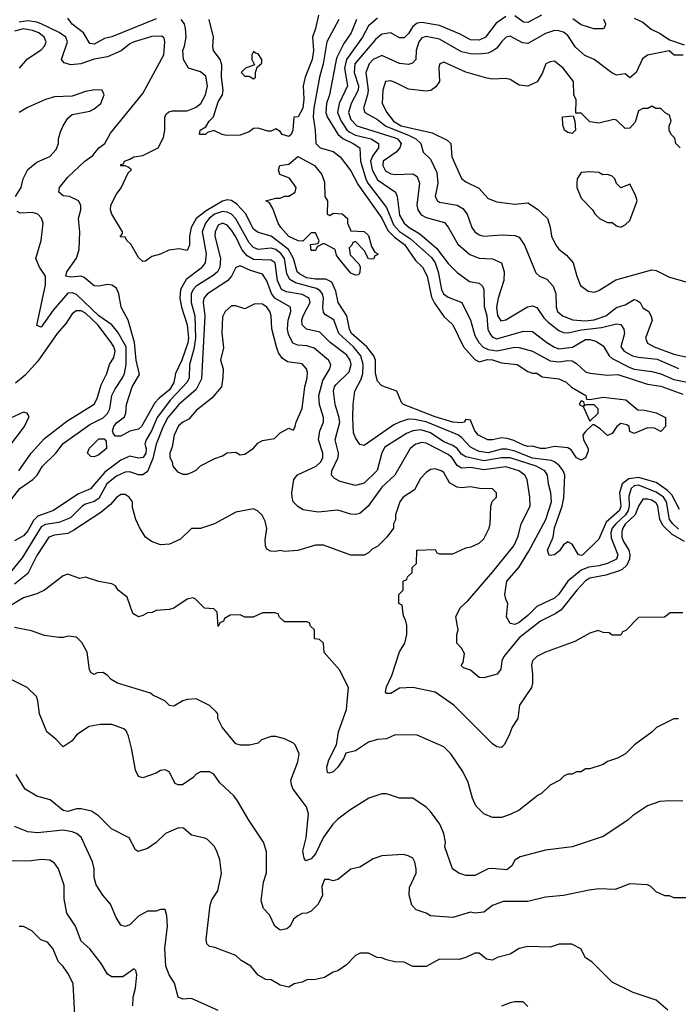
# Model space of a CAD drawing. Header units: inches. Extents: x 2348341 to 2479810, y 460419 to 613669.
# Tile 428 of 656: x 2415593 to 2418570, y 523517 to 527969. Entities that reach past the tile are written whole.
import ezdxf

# ---------------------------------------------------------------- set-up
doc = ezdxf.new("R2010")
doc.units = ezdxf.units.IN
doc.header["$MEASUREMENT"] = 0
doc.layers.add('C4512', color=7, linetype='Continuous')

msp = doc.modelspace()

# ---------------------------------------------------------------- linework, layer by layer
at = {"layer": 'C4512', "color": 2}
for points, elevation in [([(2416943, 527990), (2416930.3, 527929.7), (2416916.4, 527890), (2416920.3, 527830), (2416915.3, 527790), (2416883, 527710), (2416873.4, 527670), (2416877.6, 527610), (2416872, 527570), (2416851, 527530), (2416832, 527528), (2416826.8, 527470), (2416819.1, 527450), (2416810, 527440.9), (2416779.3, 527450), (2416770, 527464), (2416750, 527475.3), (2416730, 527465.2), (2416714.4, 527465.6), (2416670, 527479.3), (2416650, 527477.2), (2416630, 527462.7), (2416590, 527447.8), (2416526.3, 527446.3), (2416508, 527450), (2416470, 527468.7), (2416441, 527459), (2416432, 527450), (2416406, 527450), (2416408, 527470), (2416434.6, 527485.4), (2416449, 527510), (2416469.4, 527530.6), (2416490, 527598), (2416509.4, 527630), (2416513.2, 527650), (2416505.6, 527710), (2416506, 527766), (2416499, 527790), (2416469.2, 527830), (2416465.2, 527850), (2416469.2, 527890), (2416449.2, 527970)], 54), ([(2417951, 527990), (2417890, 527956), (2417870, 527958), (2417830, 527986.6)], 70), ([(2418575.1, 525755.1), (2418540.6, 525820.6), (2418520.7, 525840.7), (2418470, 525877.2), (2418390, 525899.8), (2418346.2, 525893.8), (2418315.6, 525870), (2418304.4, 525830), (2418310.2, 525770), (2418303.6, 525750), (2418243.2, 525696.8), (2418210, 525621.2), (2418138, 525550), (2418130, 525546), (2418118, 525550), (2418090, 525598), (2418070, 525608.7), (2418050, 525595.3), (2418032.8, 525567.2), (2418010.4, 525549.6), (2417986.3, 525546.3), (2417978, 525570), (2418003.7, 525630), (2418010, 525671.3), (2418045.4, 525770), (2418052.3, 525807.8), (2418057.4, 525910), (2418049.6, 525930), (2418032.7, 525952.7), (2418010.7, 525970.7), (2417996.2, 525976.2), (2417910, 525986.8), (2417830, 526018), (2417792.5, 526027.5), (2417770, 526026.8), (2417710, 526010.9), (2417670, 526016.4), (2417630, 526036.3), (2417590, 526080.5), (2417572.6, 526092.6), (2417430, 526151.6), (2417377.7, 526162.3), (2417350, 526162.6), (2417310, 526149.7), (2417283.2, 526136.8), (2417150, 526044), (2417130, 526048.7), (2417110, 526078), (2417102, 526102), (2417098.4, 526170), (2417099.3, 526230), (2417107, 526290), (2417136.6, 526343.4), (2417143.1, 526370), (2417144.8, 526410), (2417134.8, 526450), (2417102, 526490), (2417034.7, 526550), (2417012.1, 526612.1), (2416974.7, 526634.7), (2416965.4, 526645.4), (2416962.6, 526670), (2416966, 526710), (2416961.1, 526730), (2416950, 526745.6), (2416934.2, 526754.2), (2416839.4, 526779.4), (2416814.4, 526794.4), (2416800, 526820), (2416789, 526889), (2416774.8, 526910), (2416750, 526929.7), (2416730, 526936.9), (2416670, 526929.7), (2416650, 526938.7), (2416630, 526960.7), (2416570, 527069.6), (2416550, 527089.7), (2416530, 527099.2), (2416510, 527101.8), (2416474, 527090), (2416449, 527071), (2416432.6, 527050), (2416418.3, 527010), (2416435.3, 526910), (2416430.4, 526870), (2416413.6, 526846.4), (2416344.7, 526795.3), (2416319, 526750), (2416316.1, 526710), (2416324, 526670), (2416350.2, 526590.2), (2416355.6, 526530), (2416352.2, 526507.8), (2416325.2, 526430), (2416297.7, 526370), (2416290, 526329.4), (2416270, 526295.6), (2416222.6, 526257.4), (2416203.7, 526236.3), (2416144, 526130), (2416130, 526118), (2416090, 526109.3), (2416050, 526086.6), (2416026.6, 526086.6), (2416016.5, 526096.5), (2416012.7, 526110), (2416018, 526130), (2416030, 526146.8), (2416066.6, 526173.4), (2416073.2, 526190), (2416076, 526230), (2416101.3, 526310), (2416134.5, 526365.5), (2416119.2, 526430), (2416112.4, 526510), (2416083.6, 526610), (2416051.5, 526670), (2416040.5, 526730), (2416030, 526755.1), (2416010, 526769.5), (2415990, 526771.8), (2415950, 526764.5), (2415930, 526766), (2415883.7, 526803.7), (2415870, 526809.3), (2415824.5, 526804.5), (2415802, 526810), (2415805.2, 526830), (2415850, 526891.3), (2415862, 526930), (2415865.2, 527010), (2415859, 527070), (2415868.7, 527110), (2415868.7, 527130), (2415858, 527150), (2415818, 527170), (2415790, 527173.2), (2415769.3, 527190), (2415772.7, 527210), (2415810, 527258), (2415886.6, 527330), (2415924, 527356), (2415950, 527390.7), (2415977.2, 527410), (2416003.2, 527456.8), (2416150, 527636), (2416244.5, 527810), (2416249.2, 527870), (2416245.2, 527885.2), (2416234.8, 527894.8), (2416190, 527893.6), (2416110, 527869.5), (2416090, 527859.5), (2416051.5, 527828.5), (2415990, 527801.6), (2415930, 527791.2), (2415869.1, 527769.1), (2415824.7, 527764.7), (2415794.6, 527774.6), (2415782, 527790), (2415809.6, 527870), (2415800.7, 527890), (2415771.7, 527911.7), (2415690.6, 527950.6), (2415670, 527958.7), (2415630, 527964.8), (2415590, 527957.5)], 62), ([(2416210, 527974), (2416010, 527892), (2415975.9, 527884.1), (2415930, 527859.3), (2415910, 527862), (2415880.9, 527910), (2415829.8, 527949.8), (2415810, 527976)], 58), ([(2417035.5, 527970), (2416981.3, 527870), (2416964.9, 527770), (2416947.4, 527710), (2416921.8, 527570), (2416919, 527530), (2416928.5, 527470), (2416931, 527410), (2416951.3, 527390), (2417010, 527373.4), (2417042, 527350), (2417090, 527286), (2417122.2, 527222.2), (2417230, 527072.7), (2417256.3, 527016.3), (2417286.4, 526986.4), (2417332.2, 526952.2), (2417381.2, 526881.2), (2417413, 526850), (2417434, 526810), (2417454.3, 526714.3), (2417467.2, 526687.2), (2417510, 526626.8), (2417550.7, 526590), (2417598.7, 526490), (2417650, 526432.7), (2417670, 526423), (2417706.7, 526433.3), (2417730, 526431.4), (2417770, 526417.6), (2417842, 526410), (2417890, 526378.8), (2417910, 526371), (2417930, 526370.8), (2417954.8, 526354.8), (2418030, 526344.7), (2418062, 526330), (2418087.3, 526307.3), (2418152, 526270), (2418154, 526254), (2418170, 526252), (2418230, 526262), (2418332, 526250), (2418386, 526206), (2418416.4, 526203.6), (2418468.9, 526191.1), (2418511.3, 526170), (2418512, 526130), (2418494, 526110), (2418490, 526108), (2418462, 526122), (2418430, 526124), (2418370, 526098), (2418350, 526108), (2418348, 526130), (2418337.2, 526137.2), (2418310, 526144), (2418291.3, 526130), (2418270, 526098), (2418250, 526089.2), (2418218, 526118), (2418190, 526138), (2418182, 526138), (2418150, 526108), (2418138, 526090), (2418141, 526070), (2418162.8, 526030), (2418162, 526018), (2418150, 525988), (2418130, 525978), (2418110, 525988.7), (2418084.7, 526024.7), (2418070, 526034), (2418010, 526039.3), (2417970, 526029.7), (2417946, 526030), (2417910, 526041.2), (2417890, 526039.5), (2417870, 526045.1), (2417826.4, 526066.4), (2417795.4, 526075.4), (2417770, 526078), (2417730, 526069.7), (2417708.7, 526070), (2417666.6, 526090), (2417649.5, 526110), (2417630, 526158), (2417610, 526162), (2417601, 526150), (2417590, 526146), (2417550, 526149.7), (2417470, 526173.3), (2417328, 526230), (2417319, 526239), (2417298, 526290), (2417230, 526313.2), (2417210, 526335.3), (2417200.7, 526370), (2417201.6, 526430), (2417193.6, 526450), (2417161.3, 526490), (2417092.8, 526550), (2417083.1, 526570), (2417071.1, 526630), (2417031.8, 526690), (2417022, 526742), (2417003, 526783), (2416975.8, 526795.8), (2416930, 526796.1), (2416890, 526802.8), (2416858.4, 526818.4), (2416846.9, 526830), (2416831, 526890), (2416807.1, 526930), (2416730, 526991.1), (2416670, 527007.6), (2416650, 527022.9), (2416613.7, 527093.7), (2416574.6, 527134.6), (2416550, 527151.5), (2416530, 527155.1), (2416510, 527148.3), (2416435.1, 527104.9), (2416390.2, 527069.8), (2416368.2, 527030), (2416360.5, 526990), (2416361, 526950), (2416350, 526926), (2416313.2, 526933.2), (2416267.3, 526927.3), (2416230, 526908.7), (2416190, 526898), (2416162, 526878), (2416150, 526875.3), (2416130, 526894), (2416095.1, 526955.1), (2416078, 526970), (2416070, 526986), (2416047.3, 526987.3), (2416058, 527002), (2416058, 527010), (2416009, 527090), (2416004, 527110), (2416005.2, 527130), (2416030, 527181), (2416051.5, 527208.5), (2416083.2, 527276.8), (2416098, 527290), (2416083.1, 527303.1), (2416070, 527308.7), (2416050, 527309), (2416050, 527314), (2416062, 527318), (2416066, 527330), (2416090, 527338), (2416108, 527350), (2416150, 527356), (2416218, 527390), (2416243.2, 527436.8), (2416249.2, 527470), (2416249.3, 527530), (2416256, 527544), (2416267.2, 527552.8), (2416282.9, 527557.1), (2416350, 527557.1), (2416388.2, 527571.8), (2416411.6, 527590), (2416433, 527630), (2416441.3, 527670), (2416433.6, 527713.6), (2416410, 527734), (2416355.3, 527750), (2416333.2, 527790), (2416329.5, 527830), (2416338, 527850), (2416345.1, 527890), (2416342.9, 527930), (2416337, 527950), (2416322.7, 527970)], 58), ([(2417115.3, 527970), (2417090.3, 527910), (2417058.4, 527861.6), (2417024.2, 527795.8), (2416993.7, 527630), (2416979.5, 527590), (2416976.5, 527550), (2416983.1, 527530), (2417031.1, 527451.1), (2417052.6, 527432.6), (2417100.7, 527410), (2417130.5, 527390), (2417133.6, 527330), (2417157.2, 527250), (2417166.9, 527230), (2417250, 527120.4), (2417282.5, 527042.5), (2417310, 527011.4), (2417359.2, 526979.2), (2417454.1, 526894.1), (2417470.2, 526870), (2417484.4, 526830), (2417499.5, 526750), (2417508.5, 526730), (2417530, 526714.4), (2417590.8, 526690), (2417630.4, 526610), (2417650, 526541), (2417668, 526510), (2417687.9, 526487.9), (2417710, 526477.8), (2417750, 526472.6), (2417830, 526488.8), (2417850, 526487.2), (2417911.3, 526471.3), (2417990, 526426.3), (2418030, 526422.8), (2418070, 526428.7), (2418090, 526426.7), (2418110, 526414.9), (2418150, 526377.1), (2418169.3, 526370.7), (2418250, 526362.4), (2418295.6, 526364.4), (2418430, 526321.3), (2418490, 526311.6), (2418590, 526275.5)], 62), ([(2417210, 527975.6), (2417170, 527942), (2417142.6, 527890), (2417070.2, 527789.8), (2417060.7, 527750), (2417074.3, 527670), (2417036.9, 527590), (2417029.1, 527550), (2417045.8, 527510), (2417070.9, 527470.9), (2417081.6, 527461.6), (2417110, 527447.6), (2417180.7, 527430), (2417214.9, 527410), (2417214.9, 527390), (2417187.5, 527352.5), (2417178.5, 527330), (2417185.5, 527290), (2417210, 527245.3), (2417290.8, 527190), (2417299.1, 527170), (2417310, 527086), (2417330.5, 527050), (2417353.4, 527030), (2417400.7, 527000.7), (2417477, 526937), (2417530, 526867.3), (2417570, 526826.8), (2417625.8, 526785.8), (2417670, 526777.3), (2417685.2, 526765.2), (2417690.4, 526750), (2417691.8, 526671.8), (2417703.7, 526630), (2417709, 526570), (2417717, 526550), (2417730, 526534.4), (2417750, 526527), (2417870, 526560.7), (2417910, 526558.8), (2417974.8, 526510), (2418010, 526488), (2418030, 526481.6), (2418091.1, 526488.9), (2418150, 526523.8), (2418170, 526523.8), (2418196.1, 526516.1), (2418230, 526494.8), (2418256.4, 526450), (2418270, 526437.6), (2418350, 526396.5), (2418370, 526388.9), (2418450, 526378.4), (2418490, 526367.4), (2418550, 526342.8), (2418670, 526318.5)], 66), ([(2417790, 527984.5), (2417747, 527953), (2417698, 527890), (2417670, 527876.3), (2417630, 527878.7), (2417583.7, 527903.7), (2417490, 527943), (2417410, 527956.9), (2417390, 527953.6), (2417370, 527938.4), (2417350, 527906.6), (2417330, 527887), (2417310, 527887), (2417270, 527909.6), (2417230, 527903.6), (2417200.5, 527879.5), (2417107.7, 527770), (2417103.9, 527730), (2417123.6, 527670), (2417123.2, 527650), (2417090.3, 527590), (2417078.9, 527550), (2417090, 527518), (2417116.3, 527490), (2417290, 527435.5), (2417300.4, 527430), (2417317.1, 527410), (2417310.6, 527390), (2417294.9, 527370), (2417235.5, 527330), (2417234, 527310), (2417246.3, 527286.3), (2417270, 527272.2), (2417290, 527268.9), (2417370, 527272.7), (2417390, 527261), (2417400.5, 527230), (2417388.4, 527130), (2417392.7, 527110), (2417407.6, 527087.6), (2417430, 527074.4), (2417512.2, 527052.2), (2417530, 527031), (2417573.8, 526953.8), (2417627.1, 526907.1), (2417670, 526890.5), (2417730, 526887.7), (2417770.7, 526870), (2417783, 526830), (2417781.6, 526790), (2417754.9, 526710), (2417747.7, 526670), (2417751.8, 526631.8), (2417767.1, 526607.1), (2417790, 526612.4), (2417888.3, 526671.7), (2417910, 526675.5), (2417930, 526667.3), (2417961.5, 526621.5), (2417981.5, 526601.5), (2418030, 526563.7), (2418050, 526554.9), (2418070, 526552.9), (2418132.4, 526567.6), (2418222, 526578), (2418290, 526594), (2418310, 526590.4), (2418323, 526570), (2418326, 526550), (2418310.4, 526490), (2418325.5, 526470), (2418362, 526450), (2418390, 526442.8), (2418473.7, 526433.7), (2418570, 526392.9)], 70), ([(2418231.5, 527971.5), (2418240.5, 527950), (2418238.8, 527941.2), (2418232, 527928), (2418188, 527928), (2418130, 527946.6), (2418093.1, 527973.1)], 70), ([(2418370, 527976), (2418410, 527958), (2418446.8, 527926.8), (2418487.1, 527907.1), (2418530, 527878), (2418596, 527856)], 74), ([(2415592.3, 527750), (2415628.3, 527791.7), (2415690, 527833.4), (2415704.5, 527850), (2415712, 527870), (2415703.6, 527890), (2415679.5, 527910), (2415650, 527920.9), (2415610, 527927.9), (2415570, 527917.8)], 66), ([(2418591.3, 527808.7), (2418551.1, 527808.9), (2418528, 527828), (2418430, 527808.7), (2418408.3, 527791.7), (2418378.8, 527730), (2418350, 527706.6), (2418330, 527724), (2418290, 527719), (2418269.4, 527729.4), (2418190, 527789.3), (2418147.5, 527807.5), (2418105.6, 527845.6), (2418070, 527897.2), (2418050, 527912.7), (2418030, 527919.3), (2418010, 527920.9), (2417970, 527907.3), (2417890, 527862), (2417865.4, 527865.4), (2417810, 527894.5), (2417792, 527890), (2417770, 527869.3), (2417750, 527840.9), (2417731.9, 527828.1), (2417710, 527818.4), (2417666.6, 527813.4), (2417630, 527815.1), (2417590, 527824.2), (2417490, 527881.1), (2417430, 527894), (2417410, 527887), (2417396.4, 527870), (2417384.9, 527830), (2417384, 527790), (2417367.9, 527772.1), (2417350, 527766.6), (2417310, 527771.8), (2417230, 527807), (2417190.7, 527790), (2417172.4, 527770), (2417157, 527730), (2417167.1, 527650), (2417165.5, 527630), (2417146.7, 527570), (2417153.4, 527550), (2417210, 527518.7), (2417247.2, 527487.2), (2417350, 527447.1), (2417383.8, 527430), (2417405.5, 527410), (2417416, 527370), (2417450, 527338.8), (2417478.9, 527278.9), (2417482.4, 527230), (2417470.6, 527170.6), (2417481, 527150), (2417490, 527144.9), (2417570, 527130.4), (2417596, 527116), (2417615.5, 527090), (2417636.3, 527030), (2417650, 527010.8), (2417670, 526997.3), (2417690, 526990.6), (2417770, 526996.3), (2417830, 526994), (2417850, 526986), (2417874, 526950), (2417924.9, 526824.9), (2417942, 526810), (2417976.1, 526796.1), (2418004.1, 526764.1), (2418015.5, 526730), (2418017.3, 526670), (2418024, 526650), (2418046, 526630), (2418092.4, 526612.4), (2418148.1, 526608.1), (2418190, 526611.6), (2418242, 526630), (2418290, 526668.4), (2418330, 526680.7), (2418370, 526704.9), (2418381.1, 526701.1), (2418397.3, 526690), (2418410, 526666), (2418436, 526650), (2418447.1, 526627.1), (2418450.8, 526610), (2418420.7, 526530), (2418430, 526507.3), (2418461, 526490), (2418550, 526457), (2418610, 526443.1)], 74), ([(2418578, 527390), (2418558, 527410), (2418554, 527434), (2418538, 527450), (2418528, 527470), (2418528, 527490), (2418538, 527510), (2418530, 527538), (2418510, 527548), (2418490, 527568), (2418468.4, 527568.4), (2418450, 527578), (2418431.6, 527568.4), (2418410, 527568), (2418390, 527558), (2418374.6, 527505.4), (2418350, 527479), (2418330, 527477.2), (2418290, 527515.3), (2418278, 527518), (2418210, 527502), (2418170, 527508), (2418130, 527546), (2418106, 527546), (2418107.3, 527607.3), (2418098, 527630), (2418095.3, 527690), (2418048.7, 527750), (2418010, 527782), (2417990, 527779), (2417970.9, 527769.1), (2417954.4, 527725.6), (2417931.1, 527688.9), (2417890, 527668.7), (2417850, 527674), (2417810, 527699), (2417790, 527704), (2417730, 527700.9), (2417704.8, 527704.8), (2417610, 527732), (2417510, 527777.2), (2417492, 527770), (2417487.1, 527752.9), (2417490.7, 527689.3), (2417474.4, 527665.6), (2417450.6, 527649.4), (2417430, 527646), (2417350, 527655.1), (2417290, 527686), (2417270, 527692.3), (2417246, 527690), (2417234.8, 527650), (2417230.7, 527590), (2417252.4, 527550), (2417282.6, 527510), (2417317.3, 527490), (2417457.7, 527457.8), (2417525.2, 527425.2), (2417541, 527410), (2417545.5, 527350), (2417590, 527251.3), (2417610, 527236), (2417667.9, 527207.9), (2417710, 527161), (2417750, 527146), (2417830, 527134.8), (2417890, 527141), (2417933.2, 527113.2), (2417978, 527070), (2417990.9, 527030.9), (2417996, 526990), (2418016, 526950), (2418030, 526931.3), (2418064.5, 526904.5), (2418094.8, 526870), (2418110.8, 526810), (2418127.9, 526767.9), (2418162, 526742), (2418190, 526738), (2418210, 526744.7), (2418286.6, 526793.4), (2418450, 526838.8), (2418470, 526836), (2418530, 526804.7), (2418610, 526782)], 78), ([(2415574, 527170), (2415599, 527210), (2415609, 527250), (2415630, 527291.3), (2415670, 527324.7), (2415728.9, 527351.1), (2415758, 527382), (2415768.7, 527410), (2415768.7, 527430), (2415778, 527462), (2415788.7, 527490), (2415810, 527524.7), (2415830, 527541), (2415910, 527556), (2415930, 527566), (2415959, 527590), (2415974, 527630), (2415966, 527650), (2415932.9, 527652.9), (2415890, 527645.2), (2415830, 527624), (2415750, 527621.2), (2415710, 527609.2), (2415628.1, 527571.9), (2415590, 527549.2)], 66), ([(2415532.3, 525770), (2415594, 525850), (2415652.3, 525890), (2415672.3, 525910), (2415696, 525950), (2415756, 526010), (2415790, 526053), (2415910, 526138.4), (2415970, 526168.5), (2415990, 526188.2), (2416000.5, 526210), (2416010, 526270.8), (2416022.2, 526297.8), (2416057.4, 526350), (2416066.6, 526370), (2416074.8, 526410), (2416074, 526490), (2416036.3, 526556.3), (2416009.6, 526590), (2415949.9, 526629.9), (2415850, 526727.3), (2415830, 526733.6), (2415810, 526733), (2415744.5, 526655.5), (2415690, 526579), (2415670, 526586), (2415709.5, 526770), (2415709.4, 526810), (2415682, 526850), (2415666, 526890), (2415689.5, 526970.5), (2415699.3, 527050), (2415692.1, 527072.1), (2415675.3, 527090), (2415650, 527097), (2415594.6, 527094.6), (2415582, 527102)], 66), ([(2418570, 525665.8), (2418544.2, 525690), (2418529.8, 525710), (2418516.8, 525790), (2418502.7, 525810), (2418470, 525833.6), (2418390, 525864.5), (2418370, 525861), (2418356.5, 525850), (2418345.8, 525814.2), (2418346.8, 525770), (2418342.7, 525750), (2418330.2, 525730), (2418286.9, 525690), (2418271.3, 525670), (2418264.5, 525650), (2418265.8, 525625.8), (2418296.5, 525550), (2418290.2, 525529.8), (2418250, 525509.8), (2418210, 525499.2), (2418165.9, 525494.1), (2418130, 525480.4), (2418070.3, 525430), (2418030, 525371.8), (2418010, 525353.3), (2417930, 525316.2), (2417890, 525275.8), (2417850, 525244.2), (2417830, 525235.1), (2417810, 525239), (2417793.2, 525270), (2417799, 525330), (2417789.4, 525349.4), (2417786, 525370), (2417794.5, 525430), (2417848.3, 525491.7), (2417894.5, 525565.5), (2417970.7, 525709.3), (2417995.8, 525790), (2417993.6, 525830), (2417982.9, 525870), (2417978.4, 525910), (2417967, 525930), (2417926.6, 525950), (2417810, 525988), (2417770, 525988.9), (2417690, 525974.8), (2417610, 525992.2), (2417590, 526004.7), (2417569.8, 526029.8), (2417550, 526044.4), (2417510, 526060.4), (2417450, 526101), (2417405.7, 526114.3), (2417370.2, 526109.8), (2417341.1, 526098.9), (2417243.8, 526036.2), (2417229, 526011), (2417208.7, 525931.3), (2417150, 525873.2), (2417110, 525862.7), (2417040.7, 525880.7), (2417015.1, 525895.1), (2417002, 525910), (2417003, 525930), (2417032.8, 525990), (2417034.3, 526010), (2417018, 526070), (2417039.7, 526150), (2417035.8, 526175.8), (2417018, 526230), (2417011.6, 526290), (2417015.6, 526310), (2417021.8, 526318.2), (2417082.3, 526377.8), (2417091.1, 526410), (2417086, 526430), (2417070, 526453.3), (2416995.6, 526510), (2416950, 526557), (2416889.7, 526569.7), (2416870, 526589.2), (2416868, 526610), (2416874.7, 526630), (2416905.1, 526690), (2416900.9, 526710), (2416870, 526726.3), (2416798.7, 526738.7), (2416776.2, 526750), (2416758.5, 526790), (2416747, 526870), (2416730, 526882.4), (2416650, 526885.1), (2416621.3, 526901.3), (2416597.3, 526930), (2416570, 526987), (2416550, 527017.6), (2416530, 527040.7), (2416510, 527049.6), (2416490, 527040.9), (2416475.8, 527010), (2416475.3, 526990), (2416500.3, 526890), (2416498, 526850), (2416486.4, 526830), (2416467.3, 526812.7), (2416390, 526764.2), (2416377, 526750), (2416367.4, 526730), (2416367.7, 526690), (2416383.9, 526630), (2416387.9, 526530), (2416379.8, 526480.2), (2416360.7, 526410), (2416359.3, 526350), (2416350.4, 526330), (2416274.7, 526250), (2416213.6, 526170), (2416189.1, 526110), (2416164.2, 526070), (2416158.7, 526050), (2416164.2, 526030), (2416163.1, 526010), (2416150.3, 525990), (2416130, 525986.9), (2416090, 525995.6), (2416050, 525978), (2415977.2, 525922.8), (2415912.4, 525847.6), (2415855.9, 525824.1), (2415746, 525750), (2415675.2, 525724.7), (2415655.2, 525704.8), (2415630, 525658.4), (2415610, 525636.2), (2415570, 525612.7)], 66), ([(2418596.9, 525610), (2418542, 525642), (2418501.4, 525681.4), (2418486.3, 525710), (2418477.4, 525770), (2418470, 525783.7), (2418450, 525796.3), (2418430, 525802), (2418410, 525801.2), (2418390, 525769), (2418374, 525730), (2418330, 525687.6), (2418318.3, 525670), (2418314.4, 525654.4), (2418314.9, 525630), (2418321.7, 525610), (2418345.3, 525570), (2418350.4, 525550), (2418348.8, 525530), (2418337.1, 525502.9), (2418316.3, 525483.7), (2418302.5, 525477.5), (2418241.7, 525458.3), (2418170, 525443.7), (2418150, 525432), (2418110.8, 525390), (2418039.5, 525300.5), (2418016.1, 525283.9), (2417946, 525250), (2417850, 525173.6), (2417780.3, 525090), (2417772.4, 525070), (2417767.9, 525032.1), (2417751, 525010), (2417690, 524993.2), (2417670, 524995.3), (2417630, 525028.7), (2417598, 525038), (2417588.9, 525048.9), (2417597.2, 525062.8), (2417603.1, 525103.1), (2417590, 525128), (2417569, 525150), (2417569, 525190), (2417574, 525210), (2417564, 525270), (2417584, 525310), (2417618, 525342), (2417730, 525470.6), (2417826, 525590), (2417836, 525610), (2417846.3, 525633.7), (2417859.3, 525690), (2417899.3, 525770), (2417898, 525810), (2417886, 525890), (2417876, 525910), (2417849.2, 525930), (2417790, 525948), (2417690, 525934.7), (2417630, 525944.7), (2417590, 525941.3), (2417570, 525953.6), (2417548, 525988), (2417530, 526003.1), (2417430, 526054.3), (2417410, 526058), (2417382.8, 526050), (2417358, 526030), (2417287.7, 525910), (2417230, 525856.2), (2417168.2, 525770), (2417130, 525736.2), (2417110, 525731.8), (2417090, 525734), (2417030, 525751.6), (2416942, 525742), (2416873.6, 525753.6), (2416850, 525768.7), (2416829.6, 525789.6), (2416824.5, 525810), (2416822.9, 525830), (2416831.6, 525890), (2416848.1, 525911.9), (2416932.7, 525950), (2416954.5, 525970), (2416963.7, 525990), (2416963.7, 526010), (2416943.6, 526070), (2416949.6, 526110), (2416965.6, 526150), (2416966, 526170), (2416948, 526230), (2416945.4, 526270), (2416962.8, 526337.2), (2416995.1, 526390), (2416999.3, 526410), (2416989.2, 526430), (2416924.2, 526484.2), (2416890, 526495.1), (2416850, 526497.6), (2416827.3, 526507.2), (2416807.6, 526547.6), (2416804, 526570), (2416806.3, 526610), (2416818.7, 526650), (2416817, 526670), (2416746.6, 526710), (2416730.7, 526730.7), (2416710, 526789.3), (2416690, 526818.4), (2416636, 526836), (2416590, 526857), (2416570, 526849), (2416550.5, 526810), (2416531.5, 526788.5), (2416442, 526730), (2416424.9, 526710), (2416421.7, 526690), (2416429, 526630), (2416414.7, 526345.3), (2416390, 526296.9), (2416312.4, 526230), (2416263.1, 526170), (2416241.5, 526130), (2416210, 526049.3), (2416194.3, 525985.7), (2416170, 525926.6), (2416150, 525912), (2416130, 525912), (2416090, 525925.1), (2416070, 525923.6), (2416030, 525904.7), (2415987.4, 525870), (2415950, 525804.7), (2415930, 525791.1), (2415890, 525778.9), (2415875.5, 525770), (2415822.4, 525717.6), (2415770, 525696), (2415710, 525687.2), (2415690, 525676.4), (2415603.7, 525536.3), (2415451.5, 525350)], 70), ([(2415589.6, 525930), (2415644.5, 526010), (2415704.4, 526075.6), (2415805.7, 526154.3), (2415930, 526230.8), (2415943.3, 526256.7), (2415961.1, 526318.9), (2415986.6, 526370), (2415999.5, 526410), (2416017.7, 526442.3), (2416024.2, 526470), (2416018.7, 526490), (2416006, 526510), (2415946.6, 526590), (2415890, 526641.7), (2415870, 526652.2), (2415847.4, 526652.6), (2415830, 526639.3), (2415802.3, 526597.7), (2415762, 526550), (2415674.9, 526425.1), (2415617.7, 526362.2), (2415574.3, 526325.7)], 70), ([(2415544.1, 526035.9), (2415614, 526130), (2415635.3, 526175.3), (2415626, 526190), (2415610, 526195.3), (2415512, 526150)], 74), ([(2418590, 525288), (2418532.7, 525287.3), (2418507.3, 525267.3), (2418390, 525266), (2418332.7, 525207.3), (2418318, 525202), (2418310, 525186), (2418270, 525186), (2418256.4, 525196.4), (2418230, 525198), (2418207.3, 525207.3), (2418170, 525195.3), (2418102, 525158), (2417970, 525109), (2417930.8, 525089.2), (2417911.3, 525070), (2417906, 525050), (2417911, 525010), (2417911, 524970), (2417906, 524950), (2417851.3, 524870), (2417844.7, 524810), (2417818, 524770), (2417805.4, 524734.6), (2417782, 524690), (2417770, 524678), (2417750, 524682), (2417730, 524695.3), (2417555.3, 524870), (2417470, 524928.7), (2417369.5, 524949.5), (2417310, 524947), (2417270, 524922.7), (2417250, 524922), (2417246.6, 524930), (2417250, 524952), (2417275.5, 525004.5), (2417309.3, 525110.7), (2417334, 525150), (2417342, 525190), (2417342, 525230), (2417336.4, 525256.4), (2417327.3, 525272.7), (2417322, 525322), (2417306, 525330), (2417306, 525370), (2417326, 525390), (2417326, 525430), (2417342, 525438), (2417346, 525450), (2417366, 525470), (2417367.3, 525492.7), (2417386, 525510), (2417388, 525570), (2417470, 525574), (2417478, 525558), (2417490, 525554), (2417550, 525554), (2417610, 525582), (2417634, 525586), (2417670, 525602), (2417690, 525622), (2417714, 525670), (2417719, 525690), (2417722, 525770), (2417729, 525791), (2417748, 525810), (2417748, 525830), (2417730, 525848), (2417671.1, 525848.9), (2417630, 525857.2), (2417590, 525853.2), (2417570, 525856), (2417535.9, 525875.9), (2417510, 525922), (2417498, 525930), (2417470, 525939), (2417450, 525935.3), (2417430, 525922), (2417404.5, 525895.5), (2417376.9, 525843.1), (2417326, 525810), (2417311, 525790), (2417292, 525730), (2417291.6, 525708.4), (2417282, 525690), (2417282, 525670), (2417252, 525630), (2417211.1, 525588.9), (2417185.4, 525574.6), (2417170, 525558), (2417150, 525548.7), (2417090, 525548.7), (2416966.4, 525593.6), (2416930, 525593.2), (2416850, 525569.2), (2416790, 525564), (2416770, 525568.7), (2416750, 525564), (2416726.3, 525566.3), (2416710, 525575.3), (2416703.7, 525590), (2416702.5, 525617.5), (2416709.1, 525669.1), (2416702, 525702), (2416688.4, 525728.4), (2416668.4, 525748.4), (2416650, 525758), (2416570, 525742), (2416474, 525690), (2416410, 525668.7), (2416370, 525668), (2416319.8, 525620.2), (2416270, 525598), (2416230, 525595.3), (2416189.3, 525609.3), (2416162, 525630), (2416135.3, 525670), (2416118, 525710), (2416103.1, 525763.1), (2416102, 525790), (2416088, 525810), (2416070, 525822), (2416050, 525822), (2416030, 525808.7), (2416003.1, 525776.9), (2415959.2, 525740.8), (2415838.3, 525661.7), (2415810, 525646.6), (2415750, 525638.7), (2415724.9, 525630), (2415670, 525546), (2415630, 525464.5), (2415570, 525417.6)], 74), ([(2418570, 524808.7), (2418550, 524808), (2418471.1, 524768.9), (2418450, 524748), (2418372, 524690), (2418330.9, 524649.1), (2418294, 524630), (2418250, 524615.3), (2418230, 524602), (2418170, 524582), (2418150, 524582), (2418130, 524568.7), (2418110, 524568), (2418090, 524558), (2418070, 524558), (2418054, 524550), (2418034, 524530), (2417990, 524508), (2417952, 524470), (2417936.9, 524463.1), (2417850, 524395.3), (2417810, 524375.3), (2417770, 524362), (2417730, 524362), (2417690, 524378), (2417654.6, 524414.6), (2417639, 524450), (2417620.2, 524520.2), (2417595.3, 524570), (2417542, 524650), (2417510, 524682), (2417390, 524734), (2417290, 524735.3), (2417250, 524718), (2417210, 524715.3), (2417170, 524702), (2417110, 524664), (2417067.5, 524652.5), (2417058, 524630), (2417030.6, 524589.4), (2417010, 524568.7), (2416990, 524562), (2416984.7, 524564.7), (2416981.2, 524590), (2416990, 524622), (2417024, 524690), (2417033.2, 524750), (2417069.2, 524850), (2417079, 524950), (2417038, 525030), (2416968.4, 525108.4), (2416966, 525150), (2416947.3, 525167.3), (2416926, 525170), (2416926, 525210), (2416907.3, 525227.3), (2416902, 525242), (2416890, 525246), (2416790, 525246), (2416766, 525270), (2416762, 525282), (2416747.3, 525287.3), (2416690, 525288), (2416648.4, 525268.4), (2416610, 525268), (2416590, 525278), (2416543.6, 525276.4), (2416518, 525262), (2416514, 525250), (2416498, 525242), (2416490, 525226), (2416486, 525290), (2416470, 525306), (2416428.4, 525308.4), (2416386, 525350), (2416375.3, 525355.3), (2416350, 525348.7), (2416290, 525308.7), (2416270, 525302), (2416210, 525298), (2416191.1, 525288.9), (2416170, 525288), (2416150, 525275.3), (2416129.1, 525269.1), (2416104.7, 525284.7), (2416078, 525358), (2416038, 525390), (2416026, 525410), (2416010, 525418), (2415950, 525428.7), (2415890, 525448), (2415863.1, 525443.1), (2415810, 525462), (2415790, 525455.3), (2415704.7, 525390), (2415670, 525372.7), (2415610, 525355.1), (2415530, 525307.6)], 78), ([(2418590, 524435.3), (2418530, 524438), (2418485.4, 524434.6), (2418430, 524415.3), (2418362, 524370), (2418342, 524350), (2418230, 524275.3), (2418090, 524229), (2417970, 524214), (2417855.3, 524184.7), (2417830.9, 524169.1), (2417816.8, 524143.2), (2417794.8, 524125.2), (2417728, 524132), (2417710, 524129.3), (2417650, 524099.3), (2417610, 524099), (2417578, 524110), (2417549, 524130), (2417514, 524230), (2417517.2, 524250), (2417509.2, 524290), (2417492.1, 524332.1), (2417450, 524388.7), (2417430, 524408.7), (2417370, 524448.7), (2417310, 524448.7), (2417250, 524468.7), (2417230, 524468.7), (2417171.1, 524448.9), (2417084.5, 524395.5), (2417030, 524354), (2417008.1, 524331.9), (2416966.7, 524273.3), (2416930, 524197), (2416910, 524175.1), (2416886.3, 524166.3), (2416878, 524178), (2416873.3, 524210), (2416887, 524270), (2416898.6, 524378.6), (2416889, 524410), (2416829.6, 524489.6), (2416821.2, 524510), (2416819, 524530), (2416850, 524614), (2416855.3, 524650), (2416838, 524690), (2416830, 524698), (2416790, 524718), (2416750, 524728.7), (2416730, 524728.7), (2416686.4, 524713.6), (2416670, 524698), (2416631.1, 524688.9), (2416591, 524689), (2416570, 524695.3), (2416508.7, 524770), (2416488.7, 524810), (2416488, 524830), (2416480.4, 524840.4), (2416450, 524868), (2416390, 524898), (2416350, 524895.3), (2416330, 524888.7), (2416290, 524865.2), (2416270, 524869), (2416249.3, 524889.3), (2416194.6, 524914.6), (2416184, 524924), (2416035.3, 524970), (2416005.6, 524985.6), (2415990, 525004), (2415970, 525017.2), (2415943.5, 525016.5), (2415930, 525008.7), (2415916.4, 525016.4), (2415909.1, 525029.1), (2415898, 525110), (2415873.6, 525153.6), (2415850, 525178), (2415810, 525182), (2415790, 525175.3), (2415770, 525175.3), (2415704.7, 525184.7), (2415645.6, 525205.6), (2415570, 525221.2)], 82), ([(2418610, 523998), (2418550, 523998), (2418530, 524008), (2418508.4, 524008.4), (2418470, 524026), (2418446, 524050), (2418430, 524058), (2418350, 524062), (2418283.6, 524036.4), (2418210, 524039), (2418166.4, 524033.6), (2418050, 524009.2), (2417970, 524002), (2417890, 523982.7), (2417777.3, 523982.7), (2417730, 523964), (2417690, 523934), (2417650, 523929), (2417630, 523934), (2417550.9, 523909.1), (2417450, 523917.2), (2417429.6, 523929.6), (2417384.4, 523944.4), (2417365.4, 523965.4), (2417353.3, 524010), (2417354.9, 524045.1), (2417385.2, 524110), (2417385.2, 524130), (2417379.3, 524159.3), (2417370, 524178), (2417349.1, 524189.1), (2417325.4, 524194.6), (2417230, 524188.7), (2417190, 524175.3), (2417130, 524138), (2417090, 524128), (2417030, 524082), (2417010, 524075.3), (2416990, 524082), (2416970, 524082), (2416958.8, 524050), (2416961, 524010), (2416942, 523970), (2416910, 523938), (2416890, 523928.7), (2416870, 523928), (2416850, 523918), (2416830, 523902), (2416814.8, 523870), (2416800.9, 523859.1), (2416770, 523852), (2416746.6, 523870), (2416722, 523922), (2416695.3, 523950), (2416684.7, 523984.7), (2416695.3, 524070), (2416708.9, 524111.1), (2416708.9, 524208.9), (2416695.3, 524250), (2416628.7, 524350), (2416578, 524438), (2416560.2, 524460.2), (2416498, 524518), (2416470, 524558), (2416450, 524568.7), (2416410, 524568), (2416390, 524558), (2416376.8, 524543.2), (2416329, 524509), (2416308.9, 524508.9), (2416295.3, 524515.3), (2416268.4, 524568.4), (2416250, 524578), (2416230, 524574), (2416210, 524562), (2416150, 524542), (2416130, 524548), (2416116.5, 524576.5), (2416099, 524670), (2416084, 524730), (2416073.6, 524753.6), (2416063.1, 524763.1), (2416010, 524782), (2415956.9, 524783.1), (2415907.1, 524772.9), (2415850, 524735.3), (2415830.7, 524709.3), (2415790, 524682), (2415756.5, 524716.5), (2415715.3, 524750), (2415682, 524830), (2415675.3, 524890), (2415668.4, 524908.4), (2415626, 524950), (2415530, 524998)], 86), ([(2418522, 523490), (2418470, 523535.3), (2418366, 523570), (2418270, 523618), (2418178, 523710), (2418150, 523728), (2418128.4, 523768.4), (2418088.4, 523788.4), (2418031.1, 523788.9), (2417990, 523775.3), (2417890, 523779), (2417850, 523769), (2417810, 523744), (2417750.9, 523729.1), (2417730, 523717.2), (2417702, 523722), (2417670, 523748.7), (2417650, 523748.7), (2417610, 523728.7), (2417579.8, 523720.2), (2417490, 523722), (2417430, 523688), (2417370, 523688.7), (2417330, 523708), (2417288.9, 523708.9), (2417250, 523718), (2417230, 523728), (2417208.9, 523728.9), (2417170, 523748), (2417131.6, 523748.4), (2417110, 523738), (2417070, 523695.3), (2417030, 523668.7), (2417010, 523662), (2416970, 523638), (2416930, 523628.7), (2416890, 523628), (2416870, 523618), (2416834, 523610), (2416810, 523595.3), (2416770, 523604), (2416730, 523628), (2416706, 523630), (2416670, 523648.7), (2416638, 523690), (2416594.6, 523714.6), (2416570, 523738), (2416474.6, 523774.6), (2416450, 523778), (2416438, 523790), (2416435.3, 523810), (2416454, 523966), (2416462, 523990), (2416489.1, 524030.9), (2416505.2, 524110), (2416497.2, 524170), (2416484, 524210), (2416472.5, 524232.5), (2416442, 524262), (2416430, 524269), (2416370, 524282), (2416333.6, 524313.6), (2416310, 524315.3), (2416251.3, 524290), (2416210, 524249.2), (2416170, 524221.2), (2416128.9, 524208.9), (2416116.4, 524216.4), (2416088, 524270), (2416008, 524310), (2415949.1, 524369.1), (2415918, 524390), (2415870, 524401.2), (2415850, 524401.2), (2415810.5, 524389.5), (2415790, 524393.2), (2415730, 524441.2), (2415670, 524459), (2415618, 524490), (2415576.5, 524556.5)], 90), ([(2416489.3, 523489.3), (2416370, 523544), (2416330, 523541.2), (2416309.5, 523549.5), (2416292.3, 523612.3), (2416268.7, 523650), (2416254, 523690), (2416249.5, 523769.5), (2416261.2, 523870), (2416258, 523918), (2416250, 523946), (2416230, 523946), (2416210, 523938), (2416170, 523938), (2416130, 523915.3), (2416090, 523877.2), (2416070, 523868.7), (2416050, 523875.3), (2416029.5, 523909.5), (2416004, 523970), (2415968.7, 524010), (2415938, 524058), (2415929.3, 524090), (2415929.5, 524130), (2415921.2, 524161.2), (2415870, 524273.2), (2415849, 524290), (2415830, 524297.6), (2415790, 524304.5), (2415673.2, 524293.2), (2415630, 524297.2), (2415570, 524321.2)], 94), ([(2416104, 523510), (2416105.2, 523550), (2416116, 523590), (2416122, 523650), (2416118, 523670), (2416110, 523678), (2416058.8, 523641.2), (2416010, 523641.2), (2415990, 523654), (2415961.5, 523701.5), (2415910, 523768), (2415870, 523802), (2415845.6, 523870), (2415806.6, 523930), (2415793.6, 523993.6), (2415794.6, 524054.6), (2415769, 524130), (2415750, 524155.3), (2415729.1, 524169.1), (2415690, 524172.7), (2415646.3, 524166.3), (2415550, 524164)], 98), ([(2415842.7, 523470), (2415834, 523610), (2415813.6, 523653.6), (2415790, 523688), (2415768.7, 523710), (2415742, 523770), (2415718, 523798), (2415689.1, 523809.1), (2415648, 523850), (2415610, 523868.7), (2415590, 523868.7)], 102), ([(2417890, 523508), (2417868, 523528), (2417830, 523528.7), (2417810, 523524), (2417770, 523508.7)], 94)]:
    msp.add_lwpolyline(points, dxfattribs=dict(at, elevation=elevation))
for points, elevation in [([(2416650, 527826), (2416642, 527810), (2416642, 527790), (2416654, 527766), (2416614, 527750), (2416594, 527730), (2416610, 527714), (2416630, 527714), (2416650, 527702), (2416658, 527710), (2416658, 527730), (2416666, 527754), (2416687.3, 527772.7), (2416688, 527790), (2416670, 527815.3), (2416658, 527818)], 54), ([(2418090, 527455.3), (2418070, 527459), (2418055.3, 527470), (2418047.3, 527492.7), (2418046, 527530), (2418094, 527534), (2418102, 527510), (2418104.7, 527470)], 78), ([(2416995.3, 527084.7), (2417010, 527094), (2417050, 527091.3), (2417074, 527070), (2417074, 527050), (2417090, 527014), (2417150, 527011.3), (2417170, 526994), (2417183.6, 526943.6), (2417198, 526918), (2417211.1, 526911.1), (2417210, 526906), (2417198, 526902), (2417192.7, 526887.3), (2417168.7, 526888.7), (2417150, 526926), (2417110, 526966), (2417098, 526962), (2417094, 526950), (2417082, 526938), (2417086.4, 526906.4), (2417126, 526866), (2417131.3, 526851.3), (2417130, 526826), (2417123.6, 526816.4), (2417110, 526814), (2417090, 526822.7), (2417035.3, 526890), (2417025.2, 526905.2), (2417018, 526930), (2416970, 526955.3), (2416963.6, 526956.4), (2416938, 526942), (2416930, 526926), (2416910, 526926), (2416907.3, 526952.7), (2416942, 526958), (2416946, 526970), (2416930, 527006), (2416910, 527006), (2416872, 526968), (2416851, 526969), (2416810, 526989.6), (2416773.2, 527030), (2416761.2, 527050), (2416736.4, 527116.4), (2416722, 527142), (2416706, 527150), (2416750, 527162), (2416770, 527162), (2416790, 527171.3), (2416810, 527172), (2416838, 527190), (2416842, 527210), (2416812.5, 527252.5), (2416768.7, 527270), (2416762, 527290), (2416768, 527310), (2416810, 527316.3), (2416850, 527351), (2416926, 527310), (2416958, 527270), (2416970, 527234), (2416971.3, 527170), (2416984.7, 527150), (2416982, 527090)], 54), ([(2418170, 527282), (2418130, 527278), (2418112, 527250), (2418111.3, 527230), (2418111.3, 527210), (2418130, 527162), (2418182, 527110), (2418191.6, 527091.6), (2418214, 527070), (2418250, 527052), (2418270, 527052), (2418290, 527038), (2418310, 527032), (2418330, 527042), (2418350, 527062), (2418384, 527150), (2418376.5, 527176.5), (2418350, 527226), (2418310, 527208.7), (2418290, 527228), (2418282, 527250), (2418270, 527262), (2418250, 527268.7), (2418228.4, 527268.4), (2418210, 527278)], 82), ([(2416656, 526684), (2416610, 526662), (2416570, 526675.3), (2416550, 526675.3), (2416522, 526650), (2416510, 526626), (2416507.1, 526552.9), (2416514.4, 526485.6), (2416501, 526430), (2416512, 526390), (2416511.6, 526351.6), (2416504.7, 526310), (2416462, 526258), (2416390, 526202), (2416357.3, 526162.7), (2416330, 526149), (2416310, 526132.7), (2416291, 526090), (2416282, 526038), (2416272, 526010), (2416272, 525990), (2416282, 525970), (2416284.7, 525950), (2416305.4, 525925.4), (2416330, 525914), (2416350, 525914), (2416370, 525922), (2416390, 525932), (2416410, 525952), (2416474.6, 525985.4), (2416510, 525998), (2416530, 526011.3), (2416570, 526014), (2416590, 526002), (2416610, 526004.7), (2416650, 526031.3), (2416670, 526056), (2416690, 526066), (2416744, 526076), (2416770, 526102), (2416810, 526122), (2416830, 526114), (2416838, 526130), (2416842, 526150), (2416869.4, 526210.6), (2416880.9, 526310), (2416892.3, 526350), (2416894.2, 526374.2), (2416889.2, 526390), (2416870, 526412.7), (2416802.9, 526422.9), (2416778.9, 526438.9), (2416763.3, 526463.3), (2416753.6, 526490), (2416731.9, 526571.9), (2416729.3, 526630), (2416722.7, 526650), (2416710, 526669), (2416690, 526682.7)], 74), ([(2418130, 526246), (2418122, 526230), (2418139.6, 526219.6), (2418170, 526154), (2418208, 526190), (2418208, 526210), (2418190, 526228), (2418152.7, 526227.3), (2418142, 526222), (2418146, 526230), (2418142, 526242)], 58), ([(2415930, 525993.2), (2415914, 525994), (2415899, 526010), (2415906.6, 526030), (2415950, 526073.4), (2415974.8, 526074.8), (2415983.6, 526063.6), (2415984.7, 526030), (2415950, 526001.2)], 62)]:
    msp.add_lwpolyline(points, close=True, dxfattribs=dict(at, elevation=elevation))

doc.saveas('drawing.dxf')
